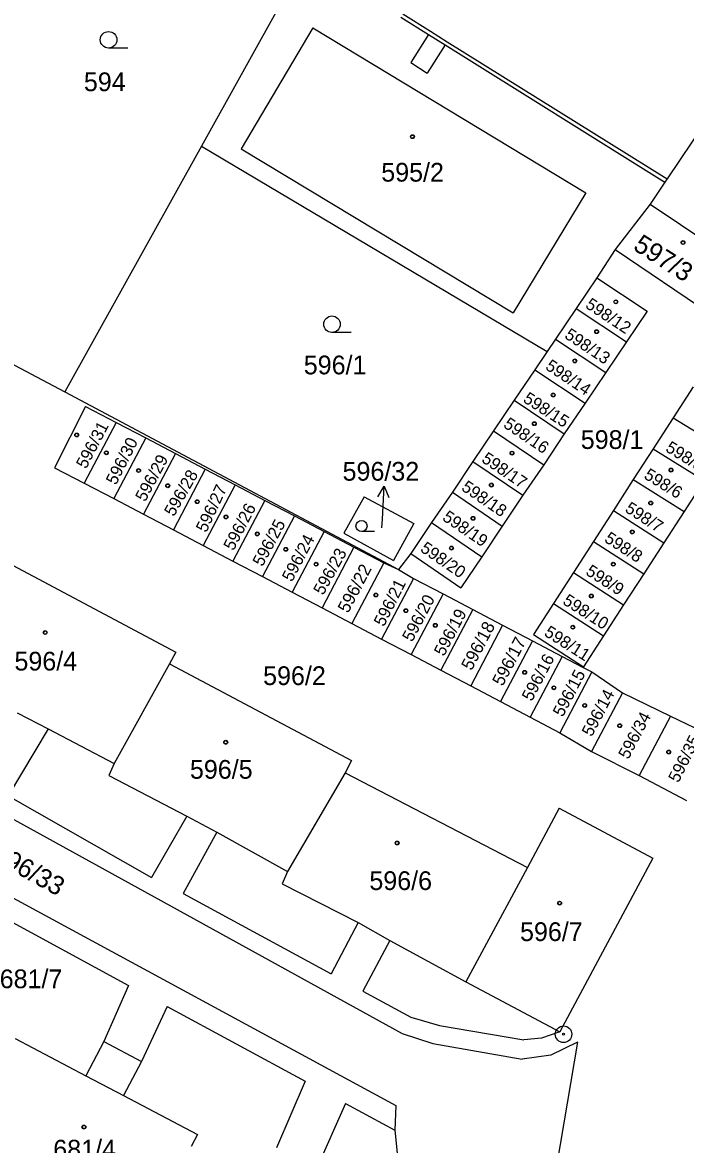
# Model space of a CAD drawing. Extents: x -593183 to -588034, y -1130415 to -1124994.
# Drawn here: x -591178.3 to -591118.2, y -1128787.1 to -1128685.3 of the extents above; entities that cross this region are included whole.
import ezdxf

# ---------------------------------------------------------------- set-up
doc = ezdxf.new("R2010")
doc.units = 0
for name, color, linetype in [('Vrstva 1', 7, 'Continuous'), ('Vrstva 16', 7, 'Continuous'), ('Vrstva 18', 7, 'Continuous'), ('Vrstva 19', 7, 'Continuous'), ('Vrstva 24', 7, 'Continuous'), ('Vrstva 25', 7, 'Continuous'), ('Vrstva 4', 7, 'Continuous')]:
    doc.layers.add(name, color=color, linetype=linetype)

msp = doc.modelspace()

# ---------------------------------------------------------------- linework, layer by layer
at = {"layer": 'Vrstva 1'}
for p, q in [((-591150.84, -1128676.28), (-591162.07, -1128696.49)), ((-591151.99, -1128685.74), (-591158.47, -1128696.74)), ((-591151.99, -1128685.74), (-591127.22, -1128700.74)), ((-591116.41, -1128694.38), (-591119.84, -1128699.47)), ((-591162.07, -1128696.49), (-591174.48, -1128718.8)), ((-591162.07, -1128696.49), (-591130.73, -1128715.14)), ((-591158.47, -1128696.74), (-591133.79, -1128711.62)), ((-591119.84, -1128699.47), (-591120.04, -1128699.76)), ((-591120.04, -1128699.76), (-591121.38, -1128701.75)), ((-591127.22, -1128700.74), (-591133.79, -1128711.62)), ((-591121.38, -1128701.75), (-591124.56, -1128705.88)), ((-591121.38, -1128701.75), (-591114.77, -1128706.18)), ((-591124.56, -1128705.88), (-591126.22, -1128708.45)), ((-591124.56, -1128705.88), (-591109.32, -1128716.18)), ((-591126.22, -1128708.45), (-591128.09, -1128711.22)), ((-591126.22, -1128708.45), (-591121.65, -1128711.46)), ((-591192.5, -1128709.28), (-591174.48, -1128718.8)), ((-591128.09, -1128711.22), (-591129.96, -1128714)), ((-591128.09, -1128711.22), (-591123.53, -1128714.24)), ((-591121.65, -1128711.46), (-591123.53, -1128714.24)), ((-591129.96, -1128714), (-591130.73, -1128715.14)), ((-591129.96, -1128714), (-591125.4, -1128717.03)), ((-591123.53, -1128714.24), (-591125.4, -1128717.03)), ((-591130.73, -1128715.14), (-591131.83, -1128716.78)), ((-591131.83, -1128716.78), (-591133.71, -1128719.55)), ((-591131.83, -1128716.78), (-591127.28, -1128719.82)), ((-591125.4, -1128717.03), (-591127.28, -1128719.82)), ((-591174.48, -1128718.8), (-591144.2, -1128734.92)), ((-591117.48, -1128718.33), (-591119.28, -1128721.14)), ((-591133.71, -1128719.55), (-591135.58, -1128722.33)), ((-591133.71, -1128719.55), (-591129.16, -1128722.61)), ((-591127.28, -1128719.82), (-591129.16, -1128722.61)), ((-591172.59, -1128720.11), (-591175.43, -1128725.67)), ((-591172.59, -1128720.11), (-591169.83, -1128721.56)), ((-591169.83, -1128721.56), (-591172.72, -1128727.07)), ((-591169.83, -1128721.56), (-591167.13, -1128722.97)), ((-591119.28, -1128721.14), (-591121.09, -1128723.95)), ((-591119.28, -1128721.14), (-591114.64, -1128724.02)), ((-591135.58, -1128722.33), (-591137.45, -1128725.11)), ((-591135.58, -1128722.33), (-591131.03, -1128725.4)), ((-591129.16, -1128722.61), (-591131.03, -1128725.4)), ((-591167.13, -1128722.97), (-591170.02, -1128728.48)), ((-591167.13, -1128722.97), (-591164.44, -1128724.39)), ((-591164.44, -1128724.39), (-591167.33, -1128729.9)), ((-591164.44, -1128724.39), (-591161.74, -1128725.81)), ((-591121.09, -1128723.95), (-591122.9, -1128726.75)), ((-591121.09, -1128723.95), (-591116.47, -1128726.84)), ((-591175.43, -1128725.67), (-591172.72, -1128727.07)), ((-591161.74, -1128725.81), (-591164.63, -1128731.32)), ((-591161.74, -1128725.81), (-591159.04, -1128727.22)), ((-591137.45, -1128725.11), (-591139.32, -1128727.88)), ((-591137.45, -1128725.11), (-591132.91, -1128728.18)), ((-591131.03, -1128725.4), (-591132.91, -1128728.18)), ((-591122.9, -1128726.75), (-591124.71, -1128729.56)), ((-591122.9, -1128726.75), (-591118.3, -1128729.66)), ((-591116.47, -1128726.84), (-591118.3, -1128729.66)), ((-591172.72, -1128727.07), (-591170.02, -1128728.48)), ((-591159.04, -1128727.22), (-591161.93, -1128732.73)), ((-591159.04, -1128727.22), (-591156.34, -1128728.64)), ((-591139.32, -1128727.88), (-591141.2, -1128730.66)), ((-591139.32, -1128727.88), (-591134.79, -1128730.97)), ((-591170.02, -1128728.48), (-591167.33, -1128729.9)), ((-591156.34, -1128728.64), (-591159.23, -1128734.15)), ((-591156.34, -1128728.64), (-591153.65, -1128730.05)), ((-591147.33, -1128728.31), (-591149.16, -1128731.62)), ((-591147.33, -1128728.31), (-591142.82, -1128730.74)), ((-591132.91, -1128728.18), (-591134.79, -1128730.97)), ((-591167.33, -1128729.9), (-591164.63, -1128731.32)), ((-591124.71, -1128729.56), (-591126.52, -1128732.37)), ((-591124.71, -1128729.56), (-591120.12, -1128732.48)), ((-591118.3, -1128729.66), (-591120.12, -1128732.48)), ((-591153.65, -1128730.05), (-591156.54, -1128735.56)), ((-591153.65, -1128730.05), (-591150.95, -1128731.47)), ((-591142.82, -1128730.74), (-591144.67, -1128734.1)), ((-591141.2, -1128730.66), (-591143.09, -1128733.46)), ((-591141.2, -1128730.66), (-591136.66, -1128733.76)), ((-591134.79, -1128730.97), (-591136.66, -1128733.76)), ((-591164.63, -1128731.32), (-591161.93, -1128732.73)), ((-591150.95, -1128731.47), (-591153.84, -1128736.98)), ((-591150.95, -1128731.47), (-591148.25, -1128732.88)), ((-591149.16, -1128731.62), (-591144.67, -1128734.1)), ((-591161.93, -1128732.73), (-591159.23, -1128734.15)), ((-591148.25, -1128732.88), (-591151.14, -1128738.39)), ((-591148.25, -1128732.88), (-591145.55, -1128734.3)), ((-591126.52, -1128732.37), (-591128.33, -1128735.18)), ((-591126.52, -1128732.37), (-591121.95, -1128735.29)), ((-591120.12, -1128732.48), (-591121.95, -1128735.29)), ((-591180.7, -1128733.74), (-591164.41, -1128742.41)), ((-591143.09, -1128733.46), (-591144.2, -1128734.92)), ((-591143.09, -1128733.46), (-591138.56, -1128736.57)), ((-591136.66, -1128733.76), (-591138.56, -1128736.57)), ((-591159.23, -1128734.15), (-591156.54, -1128735.56)), ((-591145.55, -1128734.3), (-591148.44, -1128739.81)), ((-591145.55, -1128734.3), (-591144.2, -1128734.92)), ((-591144.2, -1128734.92), (-591142.85, -1128735.72)), ((-591156.54, -1128735.56), (-591153.84, -1128736.98)), ((-591142.85, -1128735.72), (-591145.75, -1128741.23)), ((-591142.85, -1128735.72), (-591140.16, -1128737.13)), ((-591128.33, -1128735.18), (-591130.14, -1128737.99)), ((-591128.33, -1128735.18), (-591123.78, -1128738.11)), ((-591121.95, -1128735.29), (-591123.78, -1128738.11)), ((-591153.84, -1128736.98), (-591151.14, -1128738.39)), ((-591140.16, -1128737.13), (-591143.05, -1128742.64)), ((-591140.16, -1128737.13), (-591137.46, -1128738.55)), ((-591130.14, -1128737.99), (-591131.97, -1128740.82)), ((-591130.14, -1128737.99), (-591125.61, -1128740.93)), ((-591123.78, -1128738.11), (-591125.61, -1128740.93)), ((-591151.14, -1128738.39), (-591148.44, -1128739.81)), ((-591137.46, -1128738.55), (-591140.35, -1128744.06)), ((-591137.46, -1128738.55), (-591134.76, -1128739.96)), ((-591148.44, -1128739.81), (-591145.75, -1128741.23)), ((-591134.76, -1128739.96), (-591137.65, -1128745.47)), ((-591134.76, -1128739.96), (-591132.06, -1128741.38)), ((-591145.75, -1128741.23), (-591143.05, -1128742.64)), ((-591131.97, -1128740.82), (-591127.43, -1128743.75)), ((-591125.61, -1128740.93), (-591127.43, -1128743.75)), ((-591132.06, -1128741.38), (-591134.96, -1128746.89)), ((-591132.06, -1128741.38), (-591129.37, -1128742.8)), ((-591164.41, -1128742.41), (-591164.97, -1128743.47)), ((-591143.05, -1128742.64), (-591140.35, -1128744.06)), ((-591129.37, -1128742.8), (-591132.26, -1128748.31)), ((-591129.37, -1128742.8), (-591127.46, -1128743.8)), ((-591164.97, -1128743.47), (-591170, -1128752.53)), ((-591164.97, -1128743.47), (-591148.46, -1128752.26)), ((-591140.35, -1128744.06), (-591137.65, -1128745.47)), ((-591126.67, -1128744.21), (-591129.56, -1128749.72)), ((-591127.43, -1128743.75), (-591127.46, -1128743.8)), ((-591127.46, -1128743.8), (-591126.67, -1128744.21)), ((-591126.67, -1128744.21), (-591123.88, -1128746.11)), ((-591215.4, -1128745.06), (-591144.46, -1128783.56)), ((-591137.65, -1128745.47), (-591134.96, -1128746.89)), ((-591123.88, -1128746.11), (-591126.68, -1128751.42)), ((-591123.88, -1128746.11), (-591119.52, -1128748.22)), ((-591134.96, -1128746.89), (-591132.26, -1128748.31)), ((-591178.79, -1128747.91), (-591175.99, -1128749.38)), ((-591132.26, -1128748.31), (-591129.56, -1128749.72)), ((-591119.52, -1128748.22), (-591122.36, -1128753.62)), ((-591119.52, -1128748.22), (-591115.27, -1128750.28)), ((-591175.99, -1128749.38), (-591170, -1128752.53)), ((-591129.56, -1128749.72), (-591126.68, -1128751.42)), ((-591126.68, -1128751.42), (-591122.36, -1128753.62)), ((-591148.46, -1128752.26), (-591149.05, -1128753.36)), ((-591170, -1128752.53), (-591170.48, -1128753.6)), ((-591149.05, -1128753.36), (-591154.29, -1128762.31)), ((-591149.05, -1128753.36), (-591132.51, -1128761.97)), ((-591170.48, -1128753.6), (-591163.4, -1128757.3)), ((-591122.36, -1128753.62), (-591118.08, -1128755.87)), ((-591183.65, -1128755.12), (-591143.87, -1128777.01)), ((-591163.4, -1128757.3), (-591160.7, -1128758.74)), ((-591129.62, -1128756.58), (-591132.51, -1128761.97)), ((-591129.62, -1128756.58), (-591121.13, -1128761.12)), ((-591160.7, -1128758.74), (-591154.29, -1128762.31)), ((-591121.13, -1128761.12), (-591129.56, -1128776.87)), ((-591154.29, -1128762.31), (-591154.76, -1128763.44)), ((-591132.51, -1128761.97), (-591138.09, -1128772.33)), ((-591154.76, -1128763.44), (-591147.86, -1128766.96)), ((-591147.86, -1128766.96), (-591144.98, -1128768.57)), ((-591144.98, -1128768.57), (-591138.09, -1128772.33)), ((-591138.09, -1128772.33), (-591129.56, -1128776.87)), ((-591178.98, -1128777.48), (-591172.56, -1128780.85)), ((-591170.94, -1128777.76), (-591172.56, -1128780.85)), ((-591170.94, -1128777.76), (-591167.53, -1128779.55)), ((-591143.87, -1128777.01), (-591141.08, -1128777.94)), ((-591127.96, -1128777.81), (-591130.39, -1128778.99)), ((-591127.96, -1128777.81), (-591129.85, -1128788.88)), ((-591141.08, -1128777.94), (-591132.98, -1128779.34)), ((-591167.53, -1128779.55), (-591169.16, -1128782.64)), ((-591130.39, -1128778.99), (-591132.98, -1128779.34)), ((-591169.16, -1128782.64), (-591162.43, -1128786.18)), ((-591144.46, -1128783.56), (-591144.54, -1128785.79)), ((-591144.54, -1128785.79), (-591144.07, -1128790.46)), ((-591162.43, -1128786.18), (-591163.01, -1128787.29))]:
    msp.add_line(p, q, dxfattribs=at)
at = {"layer": 'Vrstva 16'}
msp.add_line((-591145.71, -1128731.14), (-591145.67, -1128730.35), dxfattribs=at)
at = {"layer": 'Vrstva 24'}
for radius in [0.75, 0.0903]:
    msp.add_circle((-591129.23, -1128777.09), radius, dxfattribs=at)
at = {"layer": 'Vrstva 25'}
for p, q in [((-591168.76, -1128687.59), (-591170.51, -1128687.59)), ((-591148.49, -1128713.4), (-591150.24, -1128713.4)), ((-591145.67, -1128730.35), (-591145.52, -1128727.35)), ((-591146.39, -1128731.47), (-591147.56, -1128731.47))]:
    msp.add_line(p, q, dxfattribs=at)
msp.add_lwpolyline([(-591146.07, -1128728.33), (-591145.52, -1128727.35), (-591145.07, -1128728.38)], dxfattribs=at)
for centre, radius in [((-591170.51, -1128686.84), 0.75), ((-591142.94, -1128695.63), 0.175), ((-591142.94, -1128695.63), 0.15), ((-591118.39, -1128705.24), 0.175), ((-591118.39, -1128705.24), 0.15), ((-591124.49, -1128710.62), 0.175), ((-591124.49, -1128710.62), 0.15), ((-591150.24, -1128712.65), 0.75), ((-591126.23, -1128713.33), 0.175), ((-591126.23, -1128713.33), 0.15), ((-591128.21, -1128715.98), 0.175), ((-591128.21, -1128715.98), 0.15), ((-591130.17, -1128719.08), 0.175), ((-591130.17, -1128719.08), 0.15), ((-591131.88, -1128721.68), 0.175), ((-591131.88, -1128721.68), 0.15), ((-591173.4, -1128722.7), 0.175), ((-591173.4, -1128722.7), 0.15), ((-591170.71, -1128724.32), 0.175), ((-591170.71, -1128724.32), 0.15), ((-591133.91, -1128724.35), 0.175), ((-591133.91, -1128724.35), 0.15), ((-591167.79, -1128725.93), 0.175), ((-591167.79, -1128725.93), 0.15), ((-591119.48, -1128725.89), 0.175), ((-591119.48, -1128725.89), 0.15), ((-591165.14, -1128727.31), 0.175), ((-591165.14, -1128727.31), 0.15), ((-591135.78, -1128727.25), 0.175), ((-591135.78, -1128727.25), 0.15), ((-591162.47, -1128728.76), 0.175), ((-591162.47, -1128728.76), 0.15), ((-591121.32, -1128728.88), 0.175), ((-591121.32, -1128728.88), 0.15), ((-591159.86, -1128730.14), 0.175), ((-591159.86, -1128730.14), 0.15), ((-591147.56, -1128730.97), 0.503), ((-591137.44, -1128730.27), 0.175), ((-591137.44, -1128730.27), 0.15), ((-591157.02, -1128731.68), 0.175), ((-591157.02, -1128731.68), 0.15), ((-591123, -1128731.5), 0.175), ((-591123, -1128731.5), 0.15), ((-591154.43, -1128733.08), 0.175), ((-591154.43, -1128733.08), 0.15), ((-591139.4, -1128732.97), 0.175), ((-591139.4, -1128732.97), 0.15), ((-591151.68, -1128734.43), 0.175), ((-591151.68, -1128734.43), 0.15), ((-591124.72, -1128734.43), 0.175), ((-591124.72, -1128734.43), 0.15), ((-591146.26, -1128737.23), 0.175), ((-591146.26, -1128737.23), 0.15), ((-591126.71, -1128737.32), 0.175), ((-591126.71, -1128737.32), 0.15), ((-591143.54, -1128738.65), 0.175), ((-591143.54, -1128738.65), 0.15), ((-591140.87, -1128739.98), 0.175), ((-591140.87, -1128739.98), 0.15), ((-591128.39, -1128740.15), 0.175), ((-591128.39, -1128740.15), 0.15), ((-591176.26, -1128740.63), 0.175), ((-591176.26, -1128740.63), 0.15), ((-591132.76, -1128744.25), 0.175), ((-591132.76, -1128744.25), 0.15), ((-591130.11, -1128745.65), 0.175), ((-591130.11, -1128745.65), 0.15), ((-591127.31, -1128747.25), 0.175), ((-591127.31, -1128747.25), 0.15), ((-591124.13, -1128749.09), 0.175), ((-591124.13, -1128749.09), 0.15), ((-591159.88, -1128750.59), 0.175), ((-591159.88, -1128750.59), 0.15), ((-591119.69, -1128751.48), 0.175), ((-591119.69, -1128751.48), 0.15), ((-591144.33, -1128759.73), 0.175), ((-591144.33, -1128759.73), 0.15), ((-591129.59, -1128765.19), 0.175), ((-591129.59, -1128765.19), 0.15), ((-591172.75, -1128785.51), 0.175), ((-591172.75, -1128785.51), 0.15)]:
    msp.add_circle(centre, radius, dxfattribs=at)
at = {"layer": 'Vrstva 4'}
for p, q in [((-591143.99, -1128684.79), (-591141.48, -1128686.36)), ((-591143.8, -1128684.49), (-591141.3, -1128686.07)), ((-591141.3, -1128686.07), (-591139.8, -1128687.02)), ((-591141.48, -1128686.36), (-591143.1, -1128688.91)), ((-591141.48, -1128686.36), (-591139.98, -1128687.3)), ((-591139.8, -1128687.02), (-591119.84, -1128699.47)), ((-591139.98, -1128687.3), (-591141.59, -1128689.86)), ((-591139.98, -1128687.3), (-591120.04, -1128699.76)), ((-591143.1, -1128688.91), (-591141.59, -1128689.86)), ((-591175.99, -1128749.38), (-591179.62, -1128755.46)), ((-591179.62, -1128755.46), (-591166.61, -1128762.86)), ((-591163.4, -1128757.3), (-591166.61, -1128762.86)), ((-591160.7, -1128758.74), (-591163.73, -1128764.32)), ((-591163.73, -1128764.32), (-591150.33, -1128771.62)), ((-591181.41, -1128765.75), (-591168.69, -1128772.66)), ((-591147.86, -1128766.96), (-591150.33, -1128771.62)), ((-591144.98, -1128768.57), (-591147.45, -1128773.17)), ((-591168.69, -1128772.66), (-591170.94, -1128777.76)), ((-591147.45, -1128773.17), (-591143.09, -1128775.55)), ((-591165.2, -1128774.56), (-591167.53, -1128779.55)), ((-591165.2, -1128774.56), (-591152.67, -1128781.34)), ((-591143.09, -1128775.55), (-591140.5, -1128776.31)), ((-591140.5, -1128776.31), (-591132.84, -1128777.6)), ((-591129.56, -1128776.87), (-591131.22, -1128777.45)), ((-591131.22, -1128777.45), (-591132.84, -1128777.6)), ((-591172.56, -1128780.85), (-591169.16, -1128782.64)), ((-591152.67, -1128781.34), (-591155.28, -1128787.4)), ((-591149.02, -1128783.37), (-591151.65, -1128789.3)), ((-591149.02, -1128783.37), (-591144.54, -1128785.79))]:
    msp.add_line(p, q, dxfattribs=at)

# ---------------------------------------------------------------- texts
at = {"layer": 'Vrstva 16'}
msp.add_text('596/32', height=1.7, dxfattribs=at).set_placement((-591149.28, -1128726.85))
at = {"layer": 'Vrstva 18'}
for s, height, p in [('594', 1.7, (-591172.75, -1128691.5)), ('596/1', 1.7, (-591152.8, -1128717.2)), ('598/1', 1.7, (-591127.67, -1128723.97)), ('596/32', 0.01, (-591145.71, -1128731.14)), ('596/2', 1.7, (-591156.49, -1128745.4)), ('681/7', 1.7, (-591180.39, -1128772.91))]:
    msp.add_text(s, height=height, dxfattribs=at).set_placement(p)
for s, height, rotation, p in [('596/22', 1.14, 62.1666, (-591148.78, -1128738.94)), ('596/18', 1.14, 62.3229, (-591137.57, -1128744.15)), ('596/17', 1.14, 62.2415, (-591134.76, -1128745.57)), ('596/33', 1.7, 330.8268, (-591181.19, -1128761.2))]:
    msp.add_text(s, height=height, rotation=rotation, dxfattribs=at).set_placement(p)
at = {"layer": 'Vrstva 19'}
for s, p in [('595/2', (-591145.77, -1128699.71)), ('596/4', (-591179.05, -1128744.08)), ('596/5', (-591163.13, -1128753.9)), ('596/6', (-591146.85, -1128764)), ('596/7', (-591133.18, -1128768.63)), ('681/4', (-591175.53, -1128788.37))]:
    msp.add_text(s, height=1.7, dxfattribs=at).set_placement(p)
for s, height, rotation, p in [('597/3', 1.7, 327.6043, (-591123.01, -1128705.83)), ('598/12', 1.1, 326.4843, (-591127.33, -1128711.1)), ('598/13', 1.1, 326.397, (-591129.22, -1128713.85)), ('598/14', 1.1, 326.2519, (-591130.96, -1128716.68)), ('598/15', 1.1, 327.4212, (-591132.98, -1128719.66)), ('596/31', 1.1, 62.3229, (-591172.55, -1128725.84)), ('598/16', 1.1, 325.9914, (-591134.77, -1128721.94)), ('596/30', 1.1, 63.2111, (-591169.84, -1128727.31)), ('598/5', 1.1, 328.5057, (-591120.06, -1128724.13)), ('596/29', 1.1, 61.7109, (-591167.19, -1128728.83)), ('598/17', 1.1, 325.933, (-591136.75, -1128725.09)), ('596/28', 1.1, 60.0316, (-591164.59, -1128730.17)), ('598/6', 1.1, 328.3092, (-591122.02, -1128726.59)), ('598/18', 1.1, 325.7014, (-591138.58, -1128727.66)), ('596/27', 1.1, 64.7574, (-591161.65, -1128731.62)), ('596/26', 1.1, 62.4221, (-591159.18, -1128733.27)), ('598/7', 1.1, 327.3297, (-591123.74, -1128729.62)), ('598/19', 1.1, 325.674, (-591140.3, -1128730.38)), ('596/25', 1.1, 61.7288, (-591156.55, -1128734.71)), ('596/24', 1.1, 62.3229, (-591153.87, -1128736.1)), ('598/8', 1.1, 327.148, (-591125.61, -1128732.34)), ('596/23', 1.1, 61.0048, (-591151.04, -1128737.31)), ('598/20', 1.1, 325.5291, (-591142.31, -1128733.21)), ('598/9', 1.1, 327.2202, (-591127.3, -1128735.32)), ('596/21', 1.1, 63.1986, (-591145.53, -1128740.16)), ('598/10', 1.1, 327.4461, (-591129.39, -1128737.99)), ('596/20', 1.1, 62.3229, (-591142.96, -1128741.55)), ('596/19', 1.1, 62.3229, (-591140.08, -1128742.85)), ('598/11', 1.1, 327.5122, (-591131.07, -1128740.86)), ('596/16', 1.1, 62.3229, (-591132.11, -1128746.94)), ('596/15', 1.1, 62.3229, (-591129.3, -1128748.36)), ('596/14', 1.1, 62.197, (-591126.67, -1128750.15)), ('596/34', 1.1, 62.2589, (-591123.35, -1128752.2)), ('596/35', 1.1, 63.3121, (-591118.81, -1128754.33))]:
    msp.add_text(s, height=height, rotation=rotation, dxfattribs=at).set_placement(p)

doc.saveas('drawing.dxf')
